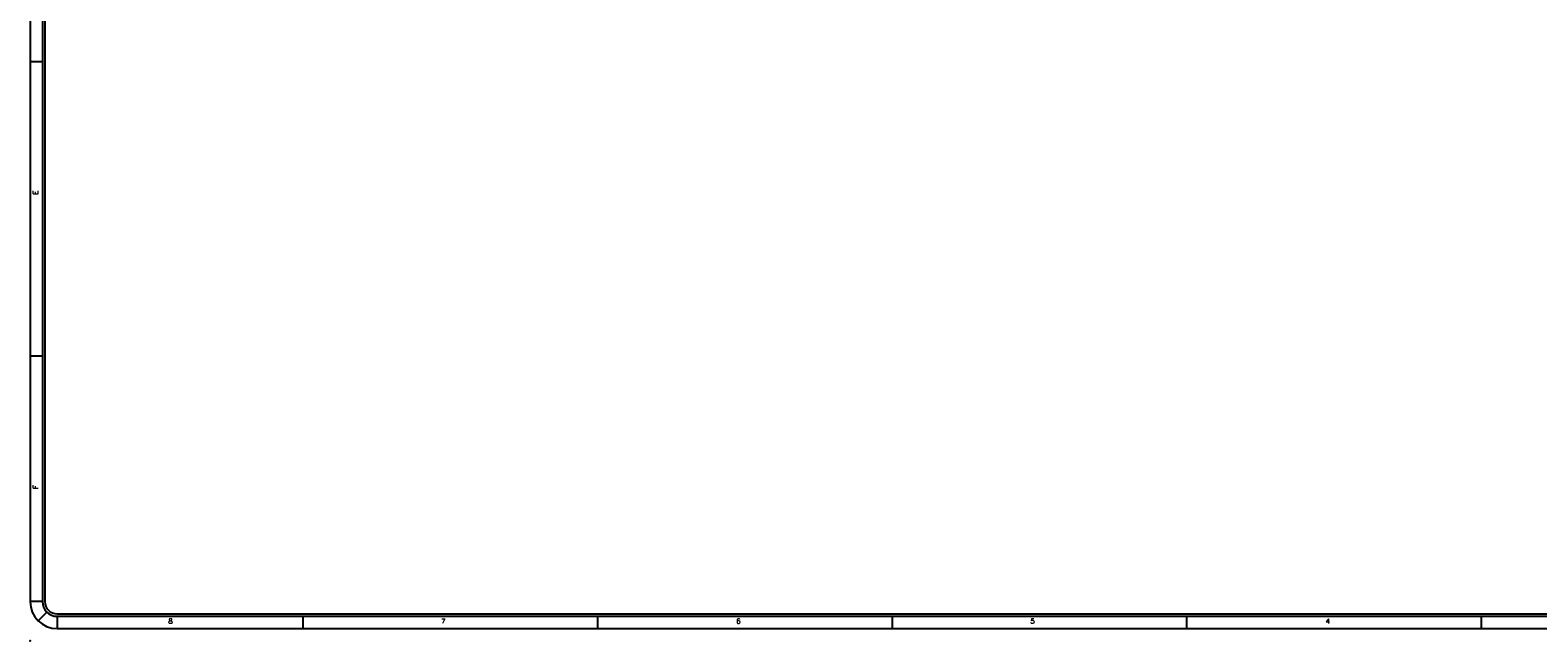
# Model space of a CAD drawing. Header units: inches. Extents: x 3 to 351, y 4 to 271.
# Tile 455 of 530: x 200 to 231, y 204 to 217. Entities that reach past the tile are written whole.
import ezdxf
from ezdxf.enums import TextEntityAlignment as Align

# ---------------------------------------------------------------- set-up
doc = ezdxf.new("R2010")
doc.units = ezdxf.units.IN
doc.header["$LTSCALE"] = 0.5
doc.header["$MEASUREMENT"] = 0
doc.layers.add('PLOTVIEW1', color=7, linetype='Continuous')
doc.styles.add('VERO5-RomanD', font='romand__.ttf')

msp = doc.modelspace()

# ---------------------------------------------------------------- linework, layer by layer
at = {"layer": 'PLOTVIEW1', "color": 97, "linetype": 'Continuous'}
for p, q in [((200.202, 239.198), (200.202, 205.198)), ((200.452, 239.198), (200.452, 205.198)), ((200.502, 239.198), (200.502, 205.198)), ((200.452, 216.198), (200.202, 216.198)), ((200.452, 210.198), (200.202, 210.198)), ((200.452, 205.198), (200.202, 205.198)), ((200.54, 204.985), (200.363, 204.809)), ((200.752, 204.948), (246.752, 204.948)), ((200.752, 204.898), (246.752, 204.898)), ((200.752, 204.898), (200.752, 204.648)), ((205.752, 204.898), (205.752, 204.648)), ((211.752, 204.898), (211.752, 204.648)), ((217.752, 204.898), (217.752, 204.648)), ((223.752, 204.898), (223.752, 204.648)), ((229.752, 204.898), (229.752, 204.648)), ((200.752, 204.648), (246.752, 204.648))]:
    msp.add_line(p, q, dxfattribs=at)
for radius in [0.55, 0.3, 0.25]:
    msp.add_arc((200.752, 205.198), radius, 180, 270, dxfattribs=at)
at = {"layer": 'PLOTVIEW1', "color": 56, "linetype": 'Continuous'}
msp.add_point((200.202, 204.398), dxfattribs=at)

# ---------------------------------------------------------------- texts
at = {"layer": 'PLOTVIEW1', "color": 56, "linetype": 'Continuous', "style": 'VERO5-RomanD'}
for s, width, p, p2 in [('E', 1.001635, (200.366, 213.49), (200.366, 213.579)), ('F', 1.000299, (200.366, 207.492), (200.366, 207.577))]:
    msp.add_text(s, height=0.1, rotation=90, dxfattribs=dict(at, width=width)).set_placement(p, p2, align=Align.FIT)
at = {"layer": 'PLOTVIEW1', "color": 56, "linetype": 'Continuous', "style": 'VERO5-RomanD', "width": 1.000527}
for s, p, p2 in [('8', (203.013, 204.75), (203.107, 204.75)), ('7', (208.568, 204.75), (208.662, 204.75)), ('6', (214.577, 204.75), (214.671, 204.75)), ('5', (220.568, 204.75), (220.662, 204.75)), ('4', (226.577, 204.75), (226.671, 204.75))]:
    msp.add_text(s, height=0.1, dxfattribs=at).set_placement(p, p2, align=Align.FIT)

doc.saveas('drawing.dxf')
